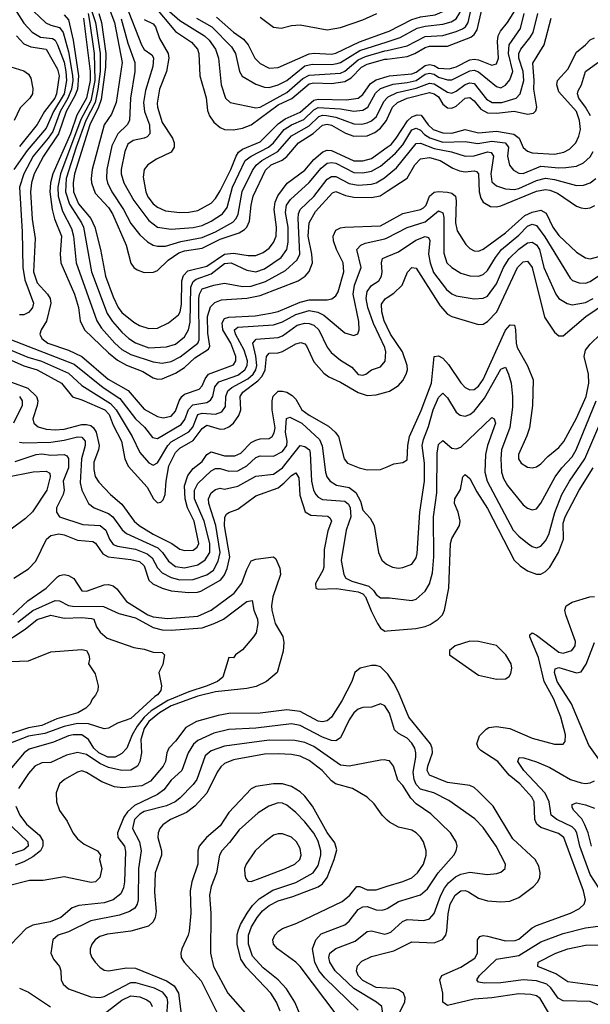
# Model space of a CAD drawing. Header units: inches. Extents: x 990535 to 1117859, y 769386 to 892122.
# Tile 605 of 656: x 1098351 to 1100911, y 803480 to 807903. Entities that reach past the tile are written whole.
import ezdxf

# ---------------------------------------------------------------- set-up
doc = ezdxf.new("R2010")
doc.units = ezdxf.units.IN
doc.header["$MEASUREMENT"] = 0
doc.layers.add('B0890', color=7, linetype='Continuous')
doc.layers.add('B1800', color=7, linetype='Continuous')

msp = doc.modelspace()

# ---------------------------------------------------------------- linework, layer by layer
at = {"layer": 'B0890', "color": 5}
for points, elevation in [([(1098630, 808076.3), (1098690.4, 807890), (1098711.6, 807750), (1098711.6, 807670), (1098702.3, 807590), (1098689.2, 807530.8), (1098648.3, 807450), (1098604.2, 807330), (1098560.2, 807190), (1098556.1, 807130), (1098574.2, 807074.2), (1098628.9, 806990), (1098637.4, 806970), (1098673.4, 806770), (1098743.6, 806583.6), (1098766.9, 806546.9), (1098810, 806498.6), (1098840.6, 806470), (1098870, 806451.3), (1098930, 806429.4), (1099010, 806432.7), (1099050, 806445.3), (1099090, 806477.8), (1099108.7, 806510), (1099115.8, 806544.2), (1099118.9, 806701.1), (1099130, 806726.8), (1099143.1, 806736.9), (1099210, 806761.1), (1099270, 806807.7), (1099300.2, 806810), (1099370, 806777.4), (1099410, 806770.4), (1099450, 806784.1), (1099524.9, 806835.1), (1099549.9, 806870), (1099556.1, 806903.9), (1099555.8, 806970), (1099543.9, 807036.1), (1099548.1, 807070), (1099565.5, 807094.5), (1099650, 807170.8), (1099704.2, 807235.8), (1099730, 807258.3), (1099750, 807261.8), (1099770, 807257.4), (1099850, 807216.5), (1099890, 807215.1), (1099930, 807222.2), (1099970, 807245.2), (1100000, 807270.8)], 3060), ([(1098310, 807980.5), (1098370, 807887.3), (1098407, 807847), (1098444.7, 807824.7), (1098497.8, 807817.8), (1098510.6, 807810.6), (1098521, 807790), (1098550, 807711.1), (1098558.6, 807670), (1098561.6, 807630), (1098550.2, 807570), (1098502.8, 807490), (1098470, 807414.8), (1098384.7, 807315.3), (1098324.9, 807230)], 2940), ([(1098385.6, 807965.6), (1098467.8, 807887.8), (1098490, 807877.5), (1098530, 807867.8), (1098545.6, 807845.6), (1098570, 807758.7), (1098587.6, 807652.4), (1098589.4, 807630), (1098583.7, 807590), (1098567.1, 807550), (1098532.8, 807490), (1098499.4, 807400.6), (1098479.2, 807370), (1098411.6, 807290), (1098368.8, 807210), (1098350.6, 807150), (1098362, 806950), (1098364.6, 806790), (1098374.6, 806734.6), (1098412.2, 806630), (1098408.6, 806610), (1098401, 806599), (1098390, 806587.3), (1098370, 806577.2), (1098350, 806577.1)], 2960), ([(1098827.1, 807970), (1098897.4, 807790), (1098910, 807768.7), (1098944.4, 807744.4), (1098951.7, 807731.7), (1098948.4, 807691.6), (1098915.5, 807584.5), (1098906.6, 807530), (1098911, 807490), (1098932.7, 807430), (1098934.6, 807390), (1098923.2, 807376.8), (1098910, 807370.4), (1098859.8, 807360.2), (1098836.2, 807343.8), (1098822.1, 807310), (1098806, 807230), (1098806.3, 807210), (1098818.9, 807170), (1098863, 807090), (1098930, 806999.9), (1098970, 806970.4), (1099030, 806961.7), (1099130, 806969.5), (1099170, 806978.5), (1099210, 806997.2), (1099260.6, 807030), (1099281.4, 807058.6), (1099306, 807150), (1099362.6, 807270), (1099390, 807289.8), (1099467.1, 807330), (1099489.1, 807350), (1099538.2, 807410), (1099570, 807429.8), (1099625.4, 807454.6), (1099670, 807497.9), (1099690, 807508.8), (1099790, 807502.4), (1099850, 807492), (1099890, 807496.3), (1099912.9, 807510), (1099947.3, 807572.7), (1099970, 807593.6), (1100000, 807603.8)], 3160), ([(1098950.4, 807970), (1099050, 807849.4), (1099122.1, 807802.1), (1099149.2, 807770), (1099154.7, 807750), (1099159.4, 807650), (1099188, 807552), (1099194.3, 807494.3), (1099202.5, 807470), (1099222.6, 807442.6), (1099250, 807417.8), (1099270, 807409.5), (1099310, 807407.8), (1099350, 807414.8), (1099390, 807430.9), (1099510, 807520.7), (1099572.1, 807547.9), (1099650, 807614.7), (1099670, 807619.2), (1099750, 807616.6), (1099810, 807624.9), (1099838.8, 807641.2), (1099884.9, 807690), (1099910, 807702.5), (1099990, 807724.6), (1100000, 807725.8)], 3220), ([(1098989, 807970), (1099070, 807898.2), (1099179.6, 807830), (1099200.4, 807810), (1099229.7, 807770), (1099243.1, 807730), (1099255.5, 807610), (1099274.3, 807550), (1099294.8, 807530), (1099410, 807506.4), (1099430, 807510.1), (1099550, 807575.7), (1099621.9, 807638.1), (1099650, 807653.1), (1099790, 807662.8), (1099810, 807671.3), (1099870, 807722.3), (1099903, 807737), (1099990, 807762.7), (1100000, 807764.9)], 3240), ([(1098550, 807924.6), (1098570, 807901.6), (1098591.1, 807811.1), (1098615.3, 807650), (1098609.9, 807590.1), (1098599, 807561), (1098559.4, 807490), (1098525.8, 807390), (1098457.6, 807290), (1098416.6, 807210), (1098404.2, 807170), (1098398.9, 807130), (1098406.5, 807006.5), (1098420.6, 806919.4), (1098412.8, 806770), (1098430, 806720.1), (1098476.2, 806670), (1098487.8, 806650), (1098491.1, 806630), (1098471.2, 806548.7), (1098446.8, 806510), (1098441.5, 806490), (1098450.1, 806470), (1098477.3, 806450), (1098570, 806417.7), (1098630.5, 806390), (1098748, 806288), (1098837, 806237), (1098910, 806152.8), (1098970, 806119.9), (1098994.4, 806114.4), (1099030, 806121.7), (1099050, 806143.7), (1099066.4, 806190), (1099078.5, 806210), (1099090, 806220.1), (1099156.5, 806243.5), (1099170, 806257.6), (1099183.4, 806290), (1099198.5, 806310), (1099310, 806352.2), (1099320.7, 806370), (1099321.4, 806390), (1099298.6, 806450), (1099262.1, 806510), (1099259, 806541), (1099270, 806560.7), (1099290, 806567), (1099407.2, 806572.8), (1099475.8, 806584.2), (1099510, 806592.3), (1099610, 806633.7), (1099650, 806644.8), (1099730, 806643.7), (1099751.2, 806648.8), (1099770, 806662.7), (1099779.6, 806680.4), (1099805, 806770), (1099801.8, 806810), (1099771.8, 806870), (1099758.5, 806910), (1099757.6, 806930), (1099770, 806957.1), (1099790, 806967.4), (1099810, 806970.1), (1099970, 806977.3), (1100000, 806993.7)], 2980), ([(1098657.7, 807930), (1098664.5, 807895.5), (1098685.4, 807750), (1098688.1, 807630), (1098670, 807538.5), (1098625.4, 807454.6), (1098534.3, 807210), (1098521.7, 807150), (1098524.1, 807110), (1098542.8, 807042.8), (1098584.1, 806964.1), (1098591.8, 806930), (1098603.8, 806810), (1098696.5, 806550), (1098717.3, 806517.3), (1098777.4, 806450), (1098810, 806421.7), (1098850, 806398.5), (1098950, 806365.1), (1098990, 806360.4), (1099030, 806368), (1099071.1, 806388.9), (1099149.9, 806450), (1099155.7, 806464.3), (1099155, 806650), (1099157.4, 806670), (1099170, 806693.8), (1099222, 806710), (1099270, 806718.6), (1099350, 806703.6), (1099390, 806706), (1099453.2, 806726.8), (1099543.3, 806776.7), (1099595.9, 806824.1), (1099607.5, 806850), (1099600.4, 807010), (1099602.1, 807030), (1099610, 807049.4), (1099670, 807108.9), (1099730, 807185.9), (1099750, 807198.4), (1099770, 807197.7), (1099830, 807167.2), (1099870, 807159.9), (1099930, 807164), (1099950, 807169.8), (1099987.8, 807192.2), (1100000, 807202.5)], 3040), ([(1098705.9, 807930), (1098718.1, 807890), (1098737.6, 807750), (1098736.7, 807690), (1098716, 807544), (1098704.3, 807510), (1098665.3, 807430), (1098596.3, 807210), (1098590.4, 807170), (1098593.1, 807130), (1098615, 807075), (1098670.8, 807010), (1098688.8, 806970), (1098713.7, 806870), (1098735.4, 806750), (1098770, 806657.5), (1098793.5, 806610), (1098810, 806587.2), (1098863.6, 806543.6), (1098888.7, 806528.7), (1098930, 806515.5), (1098970, 806517.7), (1099018.4, 806541.6), (1099063.3, 806576.7), (1099070.9, 806590), (1099077.4, 806622.6), (1099077.9, 806730), (1099086, 806754), (1099106.1, 806773.9), (1099190, 806796), (1099270, 806848.7), (1099310, 806853.2), (1099376.5, 806843.5), (1099410, 806843.8), (1099443.4, 806856.6), (1099470, 806876.1), (1099490, 806902.1), (1099501, 806930), (1099503.8, 806970), (1099492.5, 807050), (1099497.4, 807082.6), (1099509, 807111), (1099551.3, 807168.7), (1099630, 807226.5), (1099670, 807274), (1099710.9, 807309.1), (1099730, 807316.2), (1099750, 807315.2), (1099850, 807268.5), (1099890, 807269), (1099930, 807279.8), (1100000, 807329.6)], 3080), ([(1098752.7, 807952.7), (1098776.4, 807890), (1098810.3, 807710), (1098784.5, 807530), (1098762.4, 807477.6), (1098729.7, 807429.7), (1098675.6, 807230), (1098671, 807190), (1098673.3, 807170), (1098690, 807123.9), (1098750, 807059.1), (1098767.6, 807030), (1098828.7, 806890), (1098849.4, 806809.4), (1098863.8, 806790), (1098878.7, 806778.7), (1098910, 806766.9), (1098951.7, 806768.3), (1098970, 806775.6), (1099016.9, 806823.1), (1099065, 806855), (1099090, 806864.2), (1099170, 806875.7), (1099250, 806917.1), (1099335.2, 806944.8), (1099360, 806960), (1099370.3, 806970), (1099382.4, 806997.6), (1099389.2, 807070), (1099398.9, 807110), (1099453.5, 807226.5), (1099479.9, 807250), (1099528.1, 807271.9), (1099550, 807287.7), (1099602.2, 807350), (1099668, 807392), (1099710, 807429), (1099730, 807432.8), (1099750, 807428.1), (1099813.3, 807393.3), (1099850, 807379.8), (1099910, 807380.9), (1099944.2, 807395.8), (1099970, 807415.9), (1099996.6, 807450), (1100000, 807457.4)], 3120), ([(1099430, 807914.1), (1099490, 807869.1), (1099524.7, 807864.7), (1099570, 807876.8), (1099610, 807879.7), (1099730, 807856.3), (1099790, 807867.5), (1099890, 807902), (1099953, 807930)], 3320), ([(1098637.6, 807910), (1098666.8, 807670), (1098667.9, 807630), (1098650.4, 807549.6), (1098606.9, 807473.1), (1098578.6, 807390), (1098499.9, 807210), (1098488.5, 807170), (1098485.6, 807130), (1098496, 807050), (1098507.5, 807007.5), (1098537.9, 806930), (1098532.1, 806850), (1098535.4, 806810), (1098597.6, 806670), (1098614.6, 806610), (1098622.3, 806550), (1098641, 806510), (1098750, 806405.9), (1098790, 806373.6), (1098830, 806350.6), (1098902.8, 806322.8), (1098950, 806294.7), (1098970, 806288.4), (1098990, 806288.8), (1099050, 806314.6), (1099090, 806340.6), (1099136.7, 806383.3), (1099198, 806422), (1099204.2, 806435.8), (1099194.7, 806494.7), (1099194.1, 806570), (1099207.5, 806612.5), (1099227.1, 806632.9), (1099255.8, 806644.2), (1099370, 806651.3), (1099430, 806664.2), (1099599.9, 806730), (1099631.4, 806750), (1099650, 806771.5), (1099664.8, 806810), (1099661.6, 806850), (1099645, 806930), (1099649.4, 806990.6), (1099678.3, 807041.7), (1099755.1, 807124.9), (1099770, 807130.5), (1099813.1, 807113.1), (1099850, 807104.7), (1099930, 807103.4), (1099967.9, 807112.1), (1100000, 807133)], 3020), ([(1098805.7, 807905.7), (1098836.5, 807796.5), (1098867.4, 807710), (1098866.9, 807670), (1098848.8, 807550), (1098844.2, 807450), (1098833.5, 807430), (1098790.6, 807389.4), (1098764.5, 807335.5), (1098741.8, 807230), (1098741, 807190), (1098745.5, 807170), (1098763.8, 807130), (1098816.7, 807050), (1098850, 806986.4), (1098890, 806935.8), (1098924.2, 806904.2), (1098950, 806890.1), (1098970, 806884.6), (1099005.9, 806885.9), (1099073.6, 806906.4), (1099170, 806924.2), (1099229.4, 806950), (1099307, 806993), (1099322, 807010), (1099330.8, 807029.2), (1099349.8, 807130.2), (1099394.9, 807225.1), (1099411.4, 807248.6), (1099437.2, 807270), (1099509.2, 807310.8), (1099570, 807381.2), (1099650, 807426.5), (1099692.6, 807467.4), (1099710, 807473.2), (1099727.1, 807472.9), (1099770, 807464.8), (1099850, 807435.1), (1099886.3, 807433.7), (1099910, 807438.8), (1099930, 807448.8), (1099951.7, 807468.3), (1099984.2, 807535.8), (1100000, 807552.3)], 3140), ([(1098910, 807903.3), (1098950, 807884.6), (1098960.9, 807870), (1098978.2, 807818.2), (1099016.6, 807750), (1099019.6, 807730), (1099009.3, 807670), (1098979, 807590), (1098967.7, 807527.7), (1098969.2, 807509.2), (1098990, 807441.2), (1099036.8, 807370), (1099044.4, 807350), (1099044.5, 807330), (1099030, 807308.1), (1098964.3, 807275.7), (1098925.8, 807250), (1098909.4, 807230), (1098904.6, 807195.4), (1098916.4, 807130), (1098926.4, 807106.4), (1098950, 807076.1), (1098970, 807060.1), (1099004.7, 807044.7), (1099070, 807036.8), (1099110, 807037.5), (1099150, 807045), (1099210, 807079.1), (1099230, 807100.1), (1099250, 807134.4), (1099298.1, 807230), (1099321.7, 807290), (1099333.2, 807306.8), (1099350, 807320.3), (1099430, 807353.5), (1099510, 807435.4), (1099542.2, 807457.8), (1099610, 807487.7), (1099670, 807541.2), (1099690, 807545.1), (1099817.8, 807542.2), (1099869.3, 807550.7), (1099890, 807566), (1099924.5, 807615.5), (1099950, 807632.8), (1100000, 807647)], 3180), ([(1099143.7, 807910), (1099213.8, 807870), (1099300.7, 807780.7), (1099319.5, 807750), (1099337.1, 807670), (1099348.5, 807648.5), (1099410, 807612.9), (1099450, 807599.1), (1099470, 807598.7), (1099510, 807609.7), (1099550, 807629.7), (1099630, 807695.3), (1099663.2, 807703.2), (1099750, 807701.3), (1099774.7, 807705.3), (1099790, 807710), (1099876.4, 807763.6), (1100000, 807803.4)], 3260), ([(1099233.5, 807913.5), (1099310, 807845.9), (1099355.7, 807815.7), (1099376.6, 807790), (1099406.7, 807730), (1099430, 807705.6), (1099470, 807685.2), (1099510, 807687.2), (1099650, 807748.5), (1099672.2, 807752.2), (1099750, 807748.4), (1099770, 807752.1), (1099876.3, 807803.7), (1100000, 807848.3)], 3280), ([(1098337.3, 807830), (1098370, 807794.2), (1098400.5, 807780.5), (1098470, 807769.7), (1098520.8, 807680.8), (1098527.5, 807650), (1098516.7, 807570), (1098509.2, 807550), (1098462.9, 807490), (1098430, 807431.9), (1098350, 807333.5)], 2920), ([(1098310.7, 807690.7), (1098370, 807672.3), (1098390, 807658.1), (1098400.5, 807640.5), (1098410, 807593.4), (1098409.1, 807570), (1098397, 807550), (1098352.9, 807507.1), (1098326.2, 807450)], 2880), ([(1098307, 806467), (1098595.6, 806355.6), (1098725.4, 806250), (1098801, 806201), (1098870, 806110), (1098911.7, 806071.7), (1098946.4, 806026.4), (1098970, 806022.1), (1099075.7, 806084.3), (1099092.6, 806107.4), (1099108.5, 806151.5), (1099127.5, 806172.5), (1099190, 806183.7), (1099207, 806193), (1099217.4, 806210), (1099227, 806253), (1099244.2, 806275.8), (1099330, 806306.3), (1099361.3, 806330), (1099371.5, 806350), (1099372.6, 806370), (1099357.6, 806417.6), (1099318.7, 806490), (1099314.7, 806510), (1099330, 806522.1), (1099490, 806531.5), (1099530, 806545.4), (1099590, 806578.3), (1099650, 806595.7), (1099688.9, 806588.9), (1099715.9, 806575.9), (1099810, 806496.8), (1099850, 806483.5), (1099868.1, 806491.9), (1099874.1, 806510), (1099872.8, 806547.2), (1099847.7, 806670), (1099853.7, 806710), (1099882.7, 806790), (1099864.1, 806870), (1099881.8, 806890), (1099900.9, 806899.1), (1099990, 806918.5), (1100000, 806923.5)], 2960), ([(1098316.3, 806416.3), (1098387.2, 806387.2), (1098448.3, 806368.3), (1098570, 806314.8), (1098630, 806259.4), (1098758.3, 806178.3), (1098783.7, 806150), (1098855.3, 806030), (1098890, 805958), (1098930, 805911.9), (1098950, 805901), (1098970, 805911.9), (1099015.5, 805990), (1099030, 806007.2), (1099110, 806051.7), (1099127.1, 806072.9), (1099150.2, 806129.8), (1099170, 806135.2), (1099229.7, 806130.3), (1099258.1, 806141.9), (1099274.5, 806165.5), (1099276.5, 806210), (1099284.7, 806235.3), (1099302.1, 806250), (1099374.1, 806290), (1099398.8, 806310), (1099410.6, 806330), (1099414.6, 806350), (1099410.8, 806390.8), (1099397.3, 806450), (1099412.1, 806467.9), (1099510, 806474.7), (1099530, 806482.4), (1099595.9, 806530), (1099630, 806539.3), (1099650, 806537.8), (1099670.3, 806530.3), (1099692.6, 806510), (1099730, 806431.2), (1099747.8, 806407.8), (1099790, 806372.6), (1099841.3, 806341.3), (1099870, 806309.2), (1099890, 806306), (1099904, 806310), (1099929.6, 806330.4), (1099970, 806342.8), (1099991.2, 806368.8), (1099993.8, 806410), (1099989, 806430), (1099938.4, 806538.4), (1099913, 806610), (1099905.5, 806650), (1099910, 806681.2), (1099930, 806708.1), (1099962.2, 806730), (1099974.7, 806750), (1099978, 806770), (1099974.3, 806810), (1099978.5, 806830), (1100000, 806838.8)], 2940), ([(1100000, 806521.1), (1099985.9, 806550), (1099976.2, 806590), (1099975, 806625), (1099990.6, 806649.4), (1100000, 806655.2)], 2920), ([(1098299.2, 806379.2), (1098370, 806347.5), (1098430, 806329.8), (1098538.3, 806270), (1098588, 806208), (1098630, 806194.9), (1098733.7, 806150), (1098752.7, 806130), (1098770, 806080.9), (1098807.4, 806010), (1098822.2, 805930), (1098837.6, 805897.6), (1098922.7, 805802.7), (1098951.6, 805750), (1098970, 805732.3), (1098984.2, 805735.8), (1098994.5, 805745.5), (1099003, 805770), (1099007.8, 805830), (1099020.8, 805899.2), (1099050, 805959.1), (1099070, 805978.1), (1099130, 806013.2), (1099170, 806066.9), (1099190, 806081.9), (1099250, 806064), (1099270, 806064.5), (1099290, 806073.7), (1099310, 806090.5), (1099334.8, 806125.2), (1099343.5, 806150), (1099340.4, 806210), (1099351.9, 806230), (1099419.9, 806280.1), (1099439.1, 806300.9), (1099453, 806330), (1099457.9, 806390), (1099470, 806404.7), (1099510, 806406.3), (1099530, 806411.9), (1099590, 806446), (1099612.2, 806452.2), (1099630, 806446.5), (1099637.2, 806437.2), (1099670, 806365.8), (1099715.2, 806315.2), (1099738, 806298), (1099790, 806274.9), (1099870, 806227.5), (1099910, 806215.3), (1099950, 806217.7), (1100000, 806231.3)], 2920), ([(1098314.3, 806274.3), (1098386.9, 806246.9), (1098426.7, 806210), (1098432, 806190), (1098429.4, 806170), (1098409.2, 806109.2), (1098413.8, 806090), (1098433.8, 806073.8), (1098470, 806062.7), (1098510, 806060.1), (1098550, 806063.5), (1098630, 806083.9), (1098650, 806084), (1098670, 806079.5), (1098682.5, 806070), (1098693.6, 806050), (1098707.2, 805990), (1098704.8, 805970), (1098684.2, 805915.8), (1098682.9, 805882.9), (1098690.1, 805850.1), (1098705.9, 805825.9), (1098758.6, 805770), (1098810, 805726.4), (1098864.7, 805650), (1098886.6, 805630), (1098950, 805591.4), (1099033.5, 805550), (1099070, 805524.6), (1099090, 805518.6), (1099130, 805520.6), (1099146.9, 805533.1), (1099154, 805550), (1099134.5, 805650), (1099103.9, 805710), (1099093.4, 805750), (1099090.6, 805809.4), (1099105.4, 805854.6), (1099130, 805887.2), (1099170, 805918.7), (1099190.2, 805949.8), (1099210, 805961.9), (1099270, 805943.7), (1099316.3, 805943.7), (1099343.7, 805956.3), (1099390, 806003), (1099410, 806014.7), (1099430, 806019.9), (1099470, 806021.2), (1099483.2, 806030), (1099493, 806047), (1099496.6, 806070), (1099484, 806150), (1099483.7, 806190), (1099488.9, 806211.1), (1099510, 806233.9), (1099530, 806234.8), (1099550, 806229.6), (1099574.1, 806214.1), (1099590, 806198.8), (1099617.5, 806150), (1099650, 806126.2), (1099736.6, 806076.6), (1099767.2, 806050), (1099780.8, 806030), (1099807.3, 805930), (1099821.7, 805910), (1099873.4, 805890), (1099910, 805881.3), (1099970, 805881.6), (1100000, 805894.8)], 2880), ([(1098349.5, 806210), (1098361.9, 806190), (1098361.4, 806170), (1098322.6, 806090)], 2860), ([(1098350, 806005.2), (1098370, 806002.2), (1098490, 806005.3), (1098550, 806013.5), (1098610, 806028.8), (1098630, 806028), (1098644, 806010), (1098644.5, 805990), (1098628.4, 805930), (1098622.9, 805822.9), (1098629.3, 805789.3), (1098659.1, 805730), (1098685.4, 805710), (1098750, 805684.2), (1098769.6, 805670), (1098811.1, 805611.1), (1098830, 805595.4), (1098971.3, 805530), (1098991.8, 805510), (1099018.8, 805470), (1099050, 805447.2), (1099090, 805440.4), (1099150, 805453.7), (1099183, 805477), (1099203.7, 805510), (1099203.7, 805550), (1099178.2, 805650), (1099135, 805750), (1099135, 805790), (1099150, 805818.9), (1099210, 805876.9), (1099230, 805887.1), (1099250, 805887), (1099290, 805875.5), (1099330, 805876.8), (1099370, 805898.5), (1099410, 805935.4), (1099430, 805943.7), (1099490, 805942.7), (1099530, 805963.4), (1099549.7, 805990.3), (1099550.8, 806010), (1099543.6, 806050), (1099548.2, 806111.8), (1099563.1, 806116.9), (1099616.4, 806090), (1099696.4, 806016.4), (1099708.2, 805988.2), (1099723.7, 805870), (1099729.8, 805849.8), (1099743.3, 805830), (1099772.6, 805812.6), (1099830, 805801.8), (1099859.5, 805779.5), (1099879.4, 805739.4), (1099890, 805699.5), (1099923.4, 805663.4), (1099941.7, 805630), (1099960.3, 805510), (1099975.6, 805475.6), (1099997.1, 805457.1), (1100000, 805455.6)], 2860), ([(1098330, 805918.1), (1098425.6, 805950), (1098450, 805952.2), (1098490, 805946.1), (1098550, 805949.7), (1098562.9, 805942.9), (1098570, 805931.3), (1098569.8, 805890), (1098546.4, 805830), (1098550, 805789.7), (1098545.3, 805770), (1098516.8, 805710), (1098516.6, 805690), (1098529.2, 805670), (1098635, 805635), (1098711.6, 805630), (1098737.6, 805610), (1098753.4, 805570), (1098770, 805546), (1098790, 805538.1), (1098870, 805524.1), (1098923.3, 805503.3), (1098945.9, 805485.9), (1098970, 805439.9), (1098990, 805418.8), (1099030, 805396.5), (1099070, 805386.5), (1099130, 805387.8), (1099190, 805408.6), (1099219.9, 805430), (1099241.9, 805470), (1099250, 805510), (1099231.1, 805630), (1099198.9, 805730), (1099198.5, 805750), (1099210, 805777.4), (1099230, 805792.5), (1099250, 805798.1), (1099270, 805794.1), (1099330, 805806.9), (1099410, 805852.5), (1099490, 805861.1), (1099530, 805890.1), (1099609.3, 805990.7), (1099630, 805986), (1099650.7, 805970.7), (1099655, 805955), (1099660.8, 805830), (1099669.3, 805790), (1099679.8, 805770), (1099690, 805758.7), (1099710, 805747.7), (1099810, 805740.1), (1099825.9, 805725.9), (1099833.5, 805710), (1099836.2, 805670), (1099815.1, 805610), (1099792.9, 805472.9), (1099804.6, 805410), (1099814.8, 805394.8), (1099841.2, 805381.2), (1099917.5, 805357.5), (1099938.6, 805338.6), (1099950, 805321), (1099970, 805305.7), (1100000, 805305.4)], 2840), ([(1098290, 805848.5), (1098411.2, 805871.2), (1098470, 805874.2), (1098486.3, 805866.3), (1098487.5, 805850), (1098472.1, 805790), (1098408.3, 805691.7), (1098377.7, 805662.3), (1098306.2, 805610)], 2820), ([(1098325.3, 805394.7), (1098390, 805436.5), (1098423.9, 805470), (1098471.4, 805568.6), (1098490, 805585.5), (1098526.9, 805593.1), (1098550, 805589.2), (1098610, 805565), (1098678.7, 805558.7), (1098691, 805551), (1098723.3, 805503.3), (1098747.3, 805490), (1098850, 805478.6), (1098888.6, 805468.6), (1098910, 805450), (1098930, 805385.9), (1098948.8, 805368.8), (1098990, 805348.7), (1099030, 805336.6), (1099110.3, 805329.7), (1099149.4, 805330.6), (1099164, 805336), (1099253, 805387), (1099270.3, 805409.7), (1099281.7, 805438.3), (1099293.6, 805490), (1099270.2, 805629.8), (1099272, 805668), (1099278.9, 805681.1), (1099290, 805689.5), (1099330, 805704.1), (1099410, 805764.6), (1099510, 805800.6), (1099538.2, 805821.8), (1099570, 805855.7), (1099590, 805866.6), (1099604.1, 805844.1), (1099607.4, 805767.4), (1099632.5, 805692.5), (1099657.6, 805677.6), (1099733, 805673), (1099744.4, 805664.4), (1099750.1, 805650.1), (1099733.7, 805606.3), (1099717.4, 805522.6), (1099716.2, 805443.8), (1099711.8, 805428.2), (1099678.3, 805370), (1099679.7, 805350), (1099690, 805344.5), (1099772.4, 805347.6), (1099870, 805332.2), (1099890, 805324.4), (1099902.7, 805310), (1099927.4, 805247.4), (1099956.5, 805190), (1099970, 805169), (1099990, 805156.3), (1100000, 805157.2)], 2820), ([(1098320.1, 805230), (1098388, 805292), (1098470, 805349.2), (1098520.5, 805399.5), (1098530, 805406.5), (1098550, 805410.9), (1098570, 805406.3), (1098593.3, 805393.3), (1098630, 805337.8), (1098650, 805336.1), (1098730, 805364), (1098750, 805366.1), (1098770, 805359.6), (1098786.1, 805346.1), (1098830, 805289.2), (1098925.4, 805230), (1098950, 805220.6), (1099013.5, 805213.5), (1099150, 805223.2), (1099210.1, 805249.9), (1099313.7, 805326.3), (1099348.1, 805371.9), (1099370, 805433.5), (1099390, 805471.6), (1099410, 805479.2), (1099490, 805490.3), (1099500.9, 805480.9), (1099518.5, 805438.5), (1099521, 805410), (1099486.8, 805310), (1099480.7, 805270), (1099482.3, 805250), (1099497.5, 805190), (1099531.7, 805131.7), (1099535.4, 805104.6), (1099533.6, 805066.4), (1099505.5, 804970), (1099458, 804930), (1099412.7, 804907.3), (1099370, 804898.4), (1099230, 804883.4), (1099150, 804864.8), (1099030, 804821.4), (1098978.3, 804790), (1098931, 804750), (1098910, 804719.5), (1098895.2, 804670), (1098897.6, 804610), (1098890.4, 804570), (1098878.9, 804550), (1098850, 804532), (1098809.3, 804530.7), (1098750, 804543.1), (1098710, 804561.5), (1098650, 804602.9), (1098610, 804611.2), (1098560.7, 804599.3), (1098490, 804566.7), (1098450, 804565.4), (1098418.6, 804550), (1098390, 804517.1), (1098345.1, 804450)], 2780), ([(1098343.3, 805196.7), (1098410, 805249.6), (1098510, 805293.5), (1098530, 805292.4), (1098570, 805270.8), (1098587.8, 805267.8), (1098727.1, 805267.1), (1098796.1, 805236.1), (1098870, 805215.3), (1098950, 805172.6), (1098990, 805162.7), (1099030, 805160.6), (1099169, 805171), (1099224.2, 805190), (1099265, 805210), (1099370, 805290.1), (1099393.5, 805293.5), (1099401.5, 805250), (1099417.4, 805210), (1099419.2, 805190), (1099411.4, 805148.6), (1099400.7, 805130), (1099350, 805072.9), (1099319.3, 805050), (1099310, 805036), (1099290, 805038), (1099262.8, 804950), (1099238.5, 804930), (1099192.7, 804910), (1099110, 804883.5), (1099015.4, 804844.6), (1098941.1, 804798.9), (1098910, 804770), (1098877.8, 804730), (1098855.3, 804690), (1098832.1, 804630), (1098810, 804607), (1098779.3, 804590), (1098746.3, 804590), (1098705.6, 804610), (1098683.2, 804630), (1098659.3, 804670), (1098630, 804689.8), (1098590.6, 804690.6), (1098570, 804686.4), (1098502.5, 804657.5), (1098394.1, 804625.9), (1098370.5, 804609.5), (1098306.5, 804533.5)], 2760), ([(1098266.3, 805093.7), (1098375.2, 805164.8), (1098430, 805208.5), (1098490, 805227.6), (1098550, 805214.5), (1098630, 805217), (1098673.7, 805213.7), (1098683.6, 805210), (1098696.2, 805176.2), (1098711.6, 805151.6), (1098744.1, 805124.1), (1098862.8, 805082.8), (1098910, 805075.4), (1098950, 805062), (1098990, 805059.8), (1099001, 805050), (1098993.5, 805006.5), (1098974.9, 804970), (1098987, 804910), (1098984.2, 804890), (1098969.1, 804870), (1098956.7, 804863.3), (1098850, 804763.4), (1098790, 804742.8), (1098750, 804720.9), (1098730, 804716.9), (1098660.4, 804740.4), (1098610, 804741.8), (1098550, 804728.4), (1098463.4, 804696.6), (1098390, 804684.7), (1098310, 804653.4)], 2740), ([(1098310, 805019.5), (1098390, 805023.5), (1098490, 805063), (1098630, 805073.5), (1098650.9, 805070), (1098661.8, 805050), (1098664, 805030), (1098659.1, 805010), (1098690, 804964.2), (1098703.7, 804910), (1098701, 804890), (1098691.5, 804868.5), (1098676, 804850), (1098667, 804830), (1098647.8, 804810), (1098612.4, 804790), (1098518.1, 804761.9), (1098450, 804732.4), (1098390, 804721.6), (1098290.5, 804689.5)], 2720), ([(1100000, 804965.7), (1099970, 804995.2), (1099950, 805001.8), (1099930, 805001.8), (1099878.6, 804990), (1099854, 804970), (1099840.8, 804930), (1099796.6, 804843.4), (1099750.3, 804769.7), (1099730, 804752.9), (1099710, 804749.2), (1099690, 804752.3), (1099610, 804794.6), (1099550, 804802.5), (1099430, 804787.7), (1099290, 804786.1), (1099241.9, 804778.1), (1099143.9, 804750), (1099096.2, 804723.8), (1099050, 804661.7), (1099019.8, 804630), (1099010.6, 804610), (1099005.5, 804570), (1098994.7, 804550), (1098937.5, 804482.5), (1098899, 804461), (1098813.2, 804453.2), (1098776.5, 804456.5), (1098719.4, 804479.4), (1098650, 804521.3), (1098630, 804528.3), (1098610, 804522.5), (1098551.4, 804490), (1098529.3, 804470), (1098514.8, 804430), (1098516.6, 804390), (1098529.5, 804350), (1098563.3, 804303.3), (1098590, 804250.1), (1098610, 804223.7), (1098639.8, 804199.8), (1098699.5, 804170), (1098713.4, 804150), (1098708.4, 804130), (1098719.1, 804090), (1098710.3, 804049.7), (1098690.7, 804030), (1098672.2, 804027.8), (1098550, 804052.5), (1098456.4, 804036.4), (1098395.7, 804035.7), (1098288.1, 804010)], 2820), ([(1100000, 804804.5), (1099990, 804821), (1099970, 804829.7), (1099930, 804814.5), (1099890, 804813.7), (1099870, 804806), (1099850, 804788.6), (1099830, 804758), (1099790, 804676.8), (1099770, 804663.4), (1099750, 804665.1), (1099710, 804680.7), (1099610, 804732.9), (1099570, 804739.3), (1099410, 804720.7), (1099290, 804714.5), (1099221.6, 804698.4), (1099150, 804665.1), (1099131.4, 804648.6), (1099106.2, 804610), (1099078.2, 804530), (1099030, 804487.5), (1098997, 804443), (1098970, 804422.5), (1098866.7, 804373.3), (1098835.2, 804344.8), (1098818.8, 804321.2), (1098790.5, 804250), (1098791, 804230), (1098820.6, 804190), (1098826.2, 804166.2), (1098821.9, 804030), (1098817.3, 804002.7), (1098804.3, 803975.7), (1098770.1, 803949.9), (1098730, 803936.2), (1098616.7, 803923.3), (1098585.9, 803914.1), (1098536.3, 803870), (1098488.2, 803850), (1098410, 803835), (1098379.6, 803820.4), (1098311.5, 803748.5)], 2840), ([(1100000, 804575.5), (1099990, 804577.9), (1099970, 804576.3), (1099830, 804550.4), (1099790, 804553.9), (1099670, 804637.9), (1099630, 804656.5), (1099585.4, 804665.4), (1099470, 804666), (1099270, 804640.3), (1099210, 804618.3), (1099183.6, 804596.4), (1099145.5, 804490), (1099130, 804467.8), (1099070, 804406.7), (1099047.9, 804390), (1099010, 804372.3), (1098910, 804345.9), (1098890, 804334.9), (1098865.5, 804310), (1098857.3, 804270), (1098888.8, 804210), (1098896.3, 804170), (1098883.5, 804090), (1098882, 803950), (1098878.6, 803930), (1098867.7, 803912.3), (1098843.4, 803896.6), (1098799.2, 803880.8), (1098670, 803854.8), (1098570, 803805.7), (1098523.6, 803790), (1098499.7, 803770), (1098491, 803710), (1098502.7, 803682.7), (1098528.9, 803650), (1098534.9, 803630), (1098537.1, 803590), (1098545.7, 803570), (1098570.6, 803550), (1098670, 803513.2), (1098710, 803510.1), (1098730, 803515.3), (1098850, 803578.1), (1098870, 803577.7), (1098953.8, 803553.8), (1098990, 803536.9), (1099011.4, 803510), (1099014.2, 803490), (1099009.7, 803430)], 2860), ([(1100000, 804307.6), (1099976.6, 804330), (1099941.1, 804381.1), (1099910, 804409.9), (1099844, 804450), (1099768.3, 804470), (1099750, 804484), (1099708.3, 804530), (1099650, 804575.8), (1099610, 804594.5), (1099570, 804601.5), (1099510, 804605.9), (1099450, 804603.6), (1099310, 804578.5), (1099270, 804561.5), (1099253, 804547), (1099237, 804523), (1099191, 804429), (1099136.9, 804370), (1099098.7, 804341.3), (1099027.6, 804310), (1098993.1, 804286.9), (1098979.2, 804270), (1098971.7, 804250), (1098971.1, 804230), (1098986.5, 804170), (1098986.5, 804150), (1098958.2, 804070), (1098955.4, 803984.6), (1098962.8, 803897.2), (1098959, 803870), (1098950.1, 803850), (1098928.6, 803831.4), (1098850, 803808.5), (1098745.4, 803794.6), (1098710, 803784.3), (1098689.4, 803770), (1098674.3, 803750), (1098666.6, 803730), (1098666.7, 803710), (1098674.6, 803690), (1098690, 803669.3), (1098710, 803647.1), (1098730, 803633.8), (1098750.1, 803630.1), (1098830, 803644.5), (1098870, 803641.8), (1099010, 803586.3), (1099043.5, 803563.5), (1099064.1, 803530), (1099075.3, 803435.3)], 2880), ([(1099611, 803430), (1099585.6, 803490), (1099548.3, 803550), (1099511.2, 803590), (1099444.1, 803644.1), (1099396.1, 803696.1), (1099377.1, 803750), (1099377.5, 803790), (1099391.4, 803828.6), (1099415.9, 803870), (1099440.4, 803899.6), (1099470, 803924.3), (1099510, 803944.3), (1099576.3, 803963.7), (1099690, 804008.2), (1099710, 804021.2), (1099730.9, 804050), (1099762.5, 804130), (1099774.3, 804174.3), (1099765, 804205), (1099730, 804251.9), (1099664.8, 804370), (1099630, 804414.7), (1099610, 804434.6), (1099570, 804458.1), (1099529.9, 804469.9), (1099490.3, 804470.3), (1099410, 804457.9), (1099390, 804447.9), (1099290, 804341.4), (1099250, 804281.7), (1099189.5, 804230), (1099156.9, 804190), (1099151, 804170), (1099149.6, 804110), (1099122.9, 804030), (1099115.6, 803990), (1099118.2, 803890), (1099110.8, 803809.2), (1099106.8, 803790), (1099078.2, 803730), (1099073.3, 803710), (1099075.4, 803690), (1099088.9, 803670), (1099165.4, 803585.4), (1099238.9, 803438.9)], 2920), ([(1099519.9, 803450), (1099502.6, 803490), (1099477.4, 803530), (1099367.3, 803647.3), (1099343.5, 803683.5), (1099327.3, 803750), (1099326, 803790), (1099330.5, 803810), (1099341.6, 803838.4), (1099371.7, 803890), (1099395.9, 803924.1), (1099425.4, 803954.6), (1099486.6, 803993.4), (1099590, 804027.4), (1099667.1, 804070), (1099690, 804103.8), (1099701.5, 804150), (1099701.8, 804170), (1099690, 804212.4), (1099670, 804248.8), (1099630, 804299.9), (1099590, 804342), (1099550, 804374.4), (1099530, 804383), (1099510, 804384.4), (1099469.3, 804370.7), (1099420.5, 804339.5), (1099335.9, 804264.1), (1099292.8, 804207.2), (1099258.1, 804170), (1099246.9, 804150), (1099233.3, 804070), (1099210.1, 804010), (1099203.3, 803970), (1099208.6, 803890), (1099207.8, 803710), (1099220.4, 803650), (1099285.4, 803530), (1099362, 803442)], 2940), ([(1098333.9, 804370), (1098351.9, 804330), (1098381.5, 804290), (1098440.1, 804240.1), (1098454.4, 804214.4), (1098454.2, 804190), (1098444.5, 804170), (1098410, 804142.3), (1098370, 804120.1), (1098330, 804104.9)], 2780), ([(1098282.9, 804310), (1098386.9, 804210), (1098389.5, 804190), (1098370, 804173.4), (1098290, 804149.1)], 2760), ([(1099776.1, 803430), (1099609.6, 803649.6), (1099589.6, 803669.6), (1099507.3, 803730), (1099490.4, 803750), (1099487, 803770), (1099495.4, 803790), (1099511.5, 803808.5), (1099530, 803820.5), (1099594.7, 803845.3), (1099797.5, 803942.5), (1099831.9, 803970), (1099863.6, 804010), (1099877.1, 804010), (1099910, 803994.5), (1099950, 803994.5), (1100000, 804010.1)], 2880), ([(1099870, 803454), (1099719.4, 803599.4), (1099692.6, 803632.6), (1099674.6, 803670), (1099664.1, 803730), (1099679.9, 803770), (1099703.7, 803796.3), (1099810, 803837.1), (1099830, 803853.2), (1099870, 803906.4), (1099890, 803918.3), (1099910, 803919.6), (1099950, 803905.2), (1099977.3, 803902.7), (1099993, 803907), (1100000, 803911.2)], 2860), ([(1100000, 803259.7), (1099990, 803260.2), (1099970, 803268.7), (1099955.8, 803290), (1099949.9, 803310), (1099950.3, 803350), (1099958.3, 803390), (1099978.9, 803450), (1099975.5, 803470), (1099952.3, 803490), (1099850, 803550.9), (1099766.7, 803630), (1099742.9, 803670), (1099737.8, 803690), (1099742.2, 803710), (1099768.9, 803731.1), (1099856.4, 803763.6), (1099910, 803807.5), (1099930, 803810.8), (1099990, 803795.5), (1100000, 803798.8)], 2840), ([(1100000, 803553.1), (1099950, 803555.1), (1099890, 803587), (1099869, 803610), (1099862.9, 803630), (1099866.7, 803653.3), (1099886.5, 803673.5), (1099930, 803695), (1100000, 803712.4)], 2820), ([(1098350, 803552.4), (1098390, 803534.8), (1098489, 803469)], 2840), ([(1098710, 803422), (1098810, 803499.4), (1098850, 803518.8), (1098890, 803514.2), (1098921, 803501), (1098936.1, 803490), (1098945.4, 803470)], 2840)]:
    msp.add_lwpolyline(points, dxfattribs=dict(at, elevation=elevation))
at = {"layer": 'B0890', "color": 5, "elevation": 2960}
msp.add_lwpolyline([(1099530, 804246.3), (1099510, 804246), (1099490, 804239.4), (1099450.2, 804210), (1099407.3, 804170), (1099366.4, 804110), (1099359.7, 804090), (1099361.2, 804061.2), (1099365, 804045), (1099374, 804034), (1099390, 804031.8), (1099430, 804046.8), (1099543.5, 804090), (1099585.1, 804110), (1099607.3, 804130), (1099614.2, 804150), (1099610, 804180.5), (1099592.7, 804210), (1099570, 804231.2)], close=True, dxfattribs=at)
at = {"layer": 'B1800', "color": 5}
for points, elevation in [([(1100000, 807803.4), (1100058, 807822), (1100135.1, 807864.9), (1100170, 807873.8), (1100250, 807881.7), (1100286.6, 807893.4), (1100310, 807906.4), (1100326.2, 807933.8), (1100352.6, 808030), (1100368.4, 808051.6), (1100408.4, 808090), (1100447.1, 808150), (1100476.5, 808230), (1100475.8, 808250), (1100465, 808270), (1100441.8, 808290), (1100407, 808310), (1100310, 808351.1), (1100153.4, 808393.4), (1100035.8, 808395.8), (1100000, 808409.2)], 3260), ([(1100000, 807848.3), (1100008.6, 807851.4), (1100110, 807903.2), (1100150, 807915), (1100215.1, 807924.9), (1100270, 807948.7), (1100290, 807973.6), (1100311.8, 808048.2), (1100352.6, 808130), (1100357.6, 808150), (1100357.9, 808190), (1100344.7, 808230), (1100329.1, 808250), (1100301.8, 808270), (1100150, 808336.9), (1100110, 808345), (1100050, 808348.7), (1100000, 808363.7)], 3280), ([(1100000, 807764.9), (1100090, 807784.7), (1100170, 807827.5), (1100250, 807832), (1100310, 807848.8), (1100338.4, 807861.6), (1100350.6, 807870), (1100363.9, 807890), (1100385.4, 807990)], 3240), ([(1100000, 807647), (1100010, 807649.8), (1100110, 807659.5), (1100130, 807667), (1100170, 807696.9), (1100190, 807701), (1100210, 807697.4), (1100230, 807685.5), (1100277.5, 807682.5), (1100310, 807690.6), (1100370, 807722.2), (1100390, 807724.9), (1100410, 807721.7), (1100470, 807698.8), (1100490, 807703.7), (1100499.1, 807730), (1100495.4, 807804.6), (1100498.3, 807830), (1100508.6, 807851.4), (1100539.5, 807890), (1100602.8, 807990)], 3180), ([(1100000, 807725.8), (1100090, 807736.6), (1100123.4, 807750), (1100170, 807778.2), (1100190, 807783.3), (1100270, 807784.1), (1100375.7, 807824.3), (1100390, 807835.3), (1100403.5, 807856.5), (1100426, 807954)], 3220), ([(1100000, 807603.8), (1100027, 807613), (1100090, 807619.9), (1100130, 807629.5), (1100170, 807658.1), (1100190, 807662.6), (1100210, 807657.9), (1100230, 807644.8), (1100270, 807633.1), (1100290, 807632.5), (1100370, 807672.4), (1100390, 807675.3), (1100410, 807668.5), (1100490, 807601.9), (1100510, 807596), (1100530, 807608.9), (1100550, 807632.3), (1100563.8, 807670), (1100544, 807750), (1100546.5, 807790), (1100597.6, 807862.4), (1100615.1, 807930)], 3160), ([(1100000, 807552.3), (1100003.7, 807556.2), (1100044.3, 807575.7), (1100130, 807595.1), (1100190, 807617.1), (1100210, 807613.9), (1100270, 807576.6), (1100290, 807572.8), (1100310, 807581.5), (1100350, 807611.6), (1100370, 807618.8), (1100390, 807615.5), (1100445.9, 807545.9), (1100470.6, 807530.6), (1100513.7, 807530), (1100579.1, 807550), (1100597.1, 807570), (1100612.6, 807630), (1100609.6, 807670), (1100590.2, 807730), (1100590.3, 807750), (1100598.9, 807770), (1100639.6, 807820.4), (1100654.4, 807845.6), (1100675.7, 807930)], 3140), ([(1100000, 807457.4), (1100024.1, 807510), (1100046.3, 807530), (1100090, 807550), (1100190, 807574.9), (1100210, 807569.8), (1100230, 807555.5), (1100250, 807523.3), (1100270, 807507), (1100290, 807505), (1100310, 807513.5), (1100350, 807549.7), (1100370, 807552.9), (1100390, 807538.5), (1100420.3, 807500.3), (1100450, 807484.9), (1100490, 807482.1), (1100570, 807491.9), (1100630, 807478.6), (1100656.7, 807483.3), (1100667.4, 807492.6), (1100671.9, 807510), (1100657.5, 807590), (1100659.3, 807630), (1100653.1, 807706.9), (1100704, 807790), (1100735.4, 807910)], 3120), ([(1100000, 807329.6), (1100017.8, 807342.2), (1100040.8, 807370), (1100091, 807449), (1100110, 807466.9), (1100134.9, 807474.9), (1100153, 807473), (1100183.5, 807430), (1100206.4, 807410), (1100250, 807393.8), (1100290, 807392.5), (1100350, 807409.5), (1100410, 807394.9), (1100490, 807401.5), (1100568.7, 807388.7), (1100591.3, 807370), (1100610, 807327.8), (1100630, 807311.6), (1100650, 807303.9), (1100750, 807298.5), (1100791.9, 807308.1), (1100818.3, 807321.7), (1100845.7, 807350), (1100860.3, 807379.7), (1100866.8, 807410), (1100863.3, 807450), (1100850, 807490.8), (1100770, 807578.6), (1100760.5, 807610), (1100764.5, 807630), (1100810, 807680.2), (1100850, 807756.9), (1100890, 807789.3), (1100910, 807811.7), (1100930, 807820.6)], 3080), ([(1100911.5, 807470), (1100890, 807509.2), (1100859.6, 807550), (1100853.5, 807570), (1100856.5, 807583.5), (1100871.8, 807610), (1100889.9, 807670.1), (1100944.6, 807710)], 3060), ([(1100000, 807270.8), (1100037.3, 807302.7), (1100070, 807341.1), (1100110, 807407.2), (1100130, 807415), (1100150, 807406.2), (1100167.4, 807387.4), (1100191.5, 807371.5), (1100250, 807352.7), (1100350, 807355.1), (1100406.5, 807346.5), (1100470, 807356.5), (1100529.4, 807349.4), (1100544.2, 807330), (1100540.1, 807290), (1100548.6, 807248.6), (1100566, 807226), (1100590, 807212.9), (1100610, 807212.3), (1100690, 807244.1), (1100770, 807236.9), (1100801.7, 807238.3), (1100850, 807245.2), (1100880.2, 807259.8), (1100910, 807287.3), (1100923.9, 807310)], 3060), ([(1100000, 807202.5), (1100042.1, 807237.9), (1100130, 807346.9), (1100150, 807347.9), (1100210, 807324), (1100289.1, 807309.1), (1100350.1, 807290.1), (1100390, 807291.7), (1100450, 807309.4), (1100466, 807306), (1100477.6, 807290), (1100465, 807210), (1100470, 807174.7), (1100490, 807156.4), (1100530, 807143.3), (1100570, 807140.1), (1100590, 807144.2), (1100670, 807180.8), (1100710, 807191.1), (1100750, 807185), (1100850, 807158.2), (1100881.1, 807158.9), (1100910.6, 807169.4), (1100935.5, 807190)], 3040), ([(1100000, 807133), (1100088.8, 807191.2), (1100124.4, 807250), (1100150, 807277.2), (1100190, 807283.8), (1100237, 807270), (1100295, 807235), (1100323.6, 807223.6), (1100350, 807218.5), (1100390, 807224.2), (1100400, 807220), (1100410.3, 807210.3), (1100413.1, 807130), (1100420.2, 807100.2), (1100430, 807082.5), (1100464.1, 807064.1), (1100490, 807062), (1100510, 807067.1), (1100670, 807132.6), (1100710, 807139.8), (1100730, 807137.2), (1100763.9, 807123.9), (1100850, 807065.7), (1100870, 807057), (1100890, 807054), (1100910, 807057.7), (1100931.4, 807068.6)], 3020), ([(1100000, 806993.7), (1100070, 807031.9), (1100149.7, 807050.3), (1100162.1, 807057.9), (1100174.2, 807070), (1100190.2, 807109.8), (1100210, 807127.4), (1100230, 807130.8), (1100270, 807128.5), (1100290, 807123.6), (1100305.9, 807110), (1100309.2, 807089.2), (1100306.3, 806990), (1100313.6, 806953.6), (1100352.7, 806892.7), (1100370, 806874.8), (1100390, 806864.5), (1100410, 806862.7), (1100430, 806871.2), (1100530, 806945.7), (1100617.4, 807022.6), (1100650, 807038.2), (1100690, 807047.4), (1100713, 807033), (1100742.8, 806970), (1100770, 806933.8), (1100850, 806858.1), (1100890, 806832.3), (1100910, 806829.1), (1100950, 806838.5)], 2980), ([(1100000, 806923.5), (1100090, 806968.7), (1100170, 806994.5), (1100230, 807044.4), (1100250, 807035.6), (1100254.5, 807014.5), (1100254.4, 806854.4), (1100267.9, 806810), (1100289.4, 806790), (1100330, 806764.2), (1100370, 806752.7), (1100410, 806750.6), (1100430, 806757.5), (1100450, 806775.8), (1100485.3, 806834.7), (1100513.1, 806870), (1100590, 806934.8), (1100630, 806975.7), (1100650, 806984.3), (1100670, 806978.6), (1100707.3, 806927.3), (1100821.1, 806741.1), (1100831, 806731), (1100861, 806721), (1100890, 806719.8), (1100910, 806726.2), (1101090, 806847.9)], 2960), ([(1100000, 806838.8), (1100050, 806859.3), (1100128.1, 806911.9), (1100170, 806928.1), (1100184.7, 806924.7), (1100191.4, 806911.4), (1100185, 806850), (1100192.5, 806810), (1100207.4, 806767.4), (1100265.4, 806690), (1100290, 806670.7), (1100310, 806662.1), (1100390, 806649), (1100430, 806651.6), (1100450, 806661.2), (1100490, 806715.7), (1100521.2, 806790), (1100547.5, 806830), (1100590, 806872.2), (1100630, 806900.2), (1100650, 806903.8), (1100670, 806891.8), (1100682.8, 806870), (1100702.9, 806790), (1100756.4, 806670), (1100770.5, 806650.5), (1100807.1, 806627.1), (1100830, 806621.5), (1100890, 806631.8), (1100924.1, 806650)], 2940), ([(1100000, 806655.2), (1100030, 806673.7), (1100066.8, 806710), (1100091.4, 806768.6), (1100110, 806789.3), (1100130, 806786.4), (1100236.9, 806616.9), (1100270, 806580.6), (1100290, 806569.1), (1100410, 806533), (1100430, 806535.6), (1100450, 806546.4), (1100491.7, 806590), (1100584.5, 806790), (1100610, 806815.6), (1100630, 806818.3), (1100650, 806789.3), (1100706.2, 806566.2), (1100750, 806498.5), (1100770, 806482), (1100790, 806483), (1100890.8, 806570), (1101030, 806663.7)], 2920), ([(1100000, 805894.8), (1100030, 805908.1), (1100070, 805914.3), (1100090, 805926.4), (1100092.5, 805990), (1100100.3, 806030), (1100152.2, 806147.8), (1100198.1, 806270), (1100210.9, 806389.1), (1100230, 806393.1), (1100250, 806382.5), (1100274.4, 806354.4), (1100330, 806271), (1100350, 806250.2), (1100370, 806239.5), (1100390, 806241), (1100410, 806256.8), (1100430, 806285.9), (1100530, 806507.6), (1100551.4, 806531.4), (1100570.5, 806530), (1100575.8, 806510), (1100577.9, 806450), (1100583.7, 806430), (1100630, 806347.5), (1100654.9, 806285.1), (1100651.7, 806170), (1100637.9, 806070), (1100626.6, 806033.4), (1100588.9, 805950), (1100589.5, 805930), (1100600.3, 805910), (1100630, 805893.2), (1100650, 805889.4), (1100670, 805893.7), (1100690, 805907), (1100720.1, 805939.9), (1100770, 805981.1), (1100792.4, 806007.6), (1100850, 806112.9), (1100892.8, 806210), (1100904.6, 806270), (1100903.8, 806310), (1100883, 806390), (1100890, 806417.8), (1100910, 806445.2), (1100956.5, 806490)], 2880), ([(1100000, 806231.3), (1100010, 806234), (1100050, 806259.8), (1100070, 806282.5), (1100085.3, 806310), (1100090.5, 806330), (1100088.8, 806350), (1100067.9, 806410), (1100015.2, 806490), (1100000, 806521.1)], 2920), ([(1100000, 805455.6), (1100023.7, 805443.7), (1100050, 805438.9), (1100070, 805441.4), (1100110, 805457.5), (1100130, 805486), (1100134.9, 805505.1), (1100147, 805690), (1100167.5, 805830), (1100167.1, 805910), (1100157.3, 805990), (1100162.5, 806017.5), (1100185.2, 806074.8), (1100205.9, 806150), (1100230, 806206.2), (1100250, 806224.5), (1100270, 806204.4), (1100310, 806140.5), (1100326.6, 806126.6), (1100350, 806121.9), (1100370, 806129), (1100390, 806144.6), (1100437.1, 806202.9), (1100510, 806332.6), (1100530, 806341.5), (1100544.8, 806310), (1100555.7, 806270), (1100562.7, 806210), (1100562.7, 806162.7), (1100549.8, 806070.2), (1100512.6, 805970), (1100509.1, 805930), (1100512.9, 805870), (1100521.8, 805841.8), (1100539.6, 805810), (1100610, 805723.5), (1100630, 805708.4), (1100650, 805700.7), (1100670, 805705), (1100690, 805730.3), (1100753.5, 805850), (1100783.5, 805890), (1100830, 805939.6), (1100848, 805970), (1100938.2, 806190)], 2860), ([(1100000, 805305.4), (1100010, 805305.3), (1100110, 805293.2), (1100130, 805299.6), (1100170, 805335.5), (1100190, 805368.9), (1100202.5, 805417.5), (1100209.3, 805490.7), (1100208.1, 805670), (1100223, 805777), (1100224, 805956), (1100230, 805994), (1100250, 806011.9), (1100290, 805978.6), (1100310, 805975.7), (1100330, 805982.9), (1100470, 806116.3), (1100480.3, 806110), (1100486, 806090), (1100449.7, 805990.3), (1100440.6, 805950), (1100438, 805870), (1100448.1, 805830), (1100564.5, 805610), (1100590, 805582.8), (1100630, 805550.9), (1100650, 805536.9), (1100670, 805530.2), (1100690, 805538.6), (1100710, 805561.2), (1100725.6, 805590), (1100751.6, 805688.4), (1100782.8, 805770), (1100818.1, 805830), (1100887.1, 805930), (1100950, 806077.2)], 2840), ([(1100000, 805157.2), (1100128.3, 805168.3), (1100170, 805176.4), (1100193.2, 805186.8), (1100228.7, 805210), (1100248.7, 805230), (1100256.6, 805250), (1100276.9, 805350), (1100283.6, 805550), (1100290, 805571.8), (1100324.8, 805630), (1100326.8, 805650), (1100318.2, 805690), (1100302.5, 805730), (1100303.1, 805750), (1100328.1, 805791.9), (1100338.9, 805850), (1100350, 805859.6), (1100370, 805842.4), (1100401.4, 805781.4), (1100450, 805707.6), (1100570, 805475.5), (1100596.9, 805450), (1100630, 805427.8), (1100670, 805412.1), (1100690, 805412.8), (1100710, 805423.7), (1100730, 805443.4), (1100768.5, 805510), (1100790.6, 805570), (1100790, 805641), (1100797.8, 805670), (1100861, 805790), (1100923.6, 805890)], 2820), ([(1100723.7, 803443.7), (1100686.7, 803506.7), (1100670, 803518.1), (1100644.8, 803524.8), (1100590, 803526.8), (1100470, 803509.4), (1100390, 803503.3), (1100270, 803475.3), (1100249.9, 803489.9), (1100249.4, 803530), (1100236.1, 803590), (1100244.6, 803610), (1100330, 803647.6), (1100392.5, 803687.5), (1100404.5, 803710), (1100405.4, 803770), (1100415.2, 803784.8), (1100430, 803788.8), (1100450, 803786.2), (1100530, 803765), (1100573.7, 803766.3), (1100590, 803772.6), (1100650, 803823.4), (1100670, 803834.6), (1100822.7, 803890), (1100862.8, 803910), (1100883.4, 803930), (1100889.9, 803950), (1100881.3, 803990), (1100792.6, 804230), (1100767.9, 804247.9), (1100690, 804274.4), (1100671.2, 804290), (1100662.2, 804310), (1100659.6, 804390), (1100649, 804410), (1100594.4, 804470), (1100546.5, 804510), (1100495.7, 804570), (1100419.6, 804619.6), (1100408.9, 804630), (1100402, 804650), (1100413.5, 804686.5), (1100443.3, 804716.7), (1100456.2, 804723.8), (1100490, 804728.1), (1100550, 804719.3), (1100650, 804675.7), (1100750, 804648.1), (1100790, 804649.1), (1100798.7, 804661.3), (1100800.5, 804690), (1100779.7, 804770), (1100747.7, 804850), (1100704.2, 804930), (1100678.1, 805038.1), (1100639.6, 805130), (1100640.4, 805139.6), (1100650, 805149.2), (1100670, 805138.7), (1100770, 805062.2), (1100790, 805056.6), (1100827.8, 805070), (1100843.2, 805090), (1100844.7, 805110), (1100800.8, 805230), (1100797, 805250), (1100803.1, 805270), (1100830, 805286.4), (1100908.5, 805310), (1100930, 805311.5)], 2780), ([(1100956.3, 804570), (1100904.3, 804644.3), (1100827.5, 804830), (1100762.3, 804930), (1100749.9, 804970), (1100753.7, 804986.3), (1100770, 804992.7), (1100850, 804968.3), (1100870, 804973.2), (1100892.8, 805007.2), (1100930, 805105.7)], 2760), ([(1100000, 803712.4), (1100030, 803719.9), (1100110, 803760.1), (1100210, 803756.1), (1100248.6, 803771.4), (1100262.4, 803790), (1100268.1, 803810), (1100273, 803887), (1100282.6, 803930), (1100304.5, 803970), (1100330, 803989.2), (1100350, 803990.8), (1100365.2, 803985.2), (1100410, 803956.8), (1100450, 803944.2), (1100510, 803940.6), (1100550, 803943.9), (1100590, 803960.4), (1100656.5, 804010), (1100675.2, 804030), (1100684.5, 804050), (1100686.9, 804070), (1100680.9, 804100.9), (1100663.2, 804130), (1100563.4, 804223.4), (1100474.9, 804370), (1100410, 804435.9), (1100390, 804453.3), (1100370, 804462.3), (1100270, 804476.8), (1100189.9, 804510), (1100179.7, 804530), (1100181.7, 804550), (1100202.5, 804610), (1100201.5, 804630), (1100193.9, 804650), (1100096.5, 804770), (1100050, 804882.3), (1100030, 804922.8), (1100002.9, 804962.9), (1100000, 804965.7)], 2820), ([(1100000, 803798.8), (1100016, 803804), (1100068.4, 803851.6), (1100090, 803860.6), (1100163.6, 803856.4), (1100190, 803864), (1100210, 803888.2), (1100239.9, 803970), (1100257.5, 804002.5), (1100274.7, 804025.3), (1100307.1, 804052.9), (1100330, 804064.9), (1100370, 804073.1), (1100450, 804062.5), (1100492.4, 804067.6), (1100510, 804073.4), (1100529.6, 804090), (1100530.9, 804109.1), (1100488.6, 804190), (1100430, 804273.8), (1100392.9, 804312.9), (1100276.1, 804396.1), (1100208.9, 804430), (1100150, 804447.1), (1100130, 804467.6), (1100121.3, 804490), (1100116.9, 804523.1), (1100128.3, 804590), (1100128.9, 804610), (1100123.2, 804630), (1100110, 804653.8), (1100090, 804675.9), (1100050, 804696.4), (1100032.9, 804712.9), (1100010, 804788), (1100000, 804804.5)], 2840), ([(1100000, 803911.2), (1100050, 803941.3), (1100150, 803971.2), (1100181, 803999), (1100229, 804071), (1100299.1, 804150), (1100309.9, 804170), (1100313.3, 804190), (1100309, 804210), (1100283.2, 804250), (1100195.9, 804335.9), (1100130, 804380.6), (1100105.6, 804405.6), (1100070, 804463.7), (1100047.6, 804487.6), (1100027.5, 804550), (1100010, 804573.1), (1100000, 804575.5)], 2860), ([(1100950, 804002.6), (1100910, 804063), (1100864.5, 804190), (1100851.3, 804250), (1100843.4, 804263.4), (1100830, 804276.8), (1100760.9, 804310), (1100735.4, 804330), (1100726.2, 804390), (1100708.4, 804428.4), (1100613.2, 804530), (1100586.3, 804570), (1100591.4, 804588.6), (1100613.5, 804586.5), (1100670, 804569.6), (1100730, 804544.5), (1100821.8, 804490), (1100870, 804474.8), (1100890, 804471.8), (1100910, 804475.1), (1100930, 804484.1)], 2760), ([(1100916.6, 804190), (1100902.1, 804250), (1100886.9, 804286.9), (1100872.6, 804312.6), (1100837.2, 804350), (1100830, 804363.6), (1100830, 804377.1), (1100850, 804385.8), (1100890, 804376), (1100930, 804360.4)], 2740), ([(1100000, 804010.1), (1100070, 804031.9), (1100110, 804048.6), (1100136.4, 804070), (1100163.1, 804110), (1100175, 804150), (1100174.2, 804170), (1100163, 804210), (1100150, 804230.8), (1100130, 804250.7), (1100110, 804262.2), (1100050, 804275.2), (1100010, 804298), (1100000, 804307.6)], 2880), ([(1100970, 803466.8), (1100910, 803492.3), (1100790, 803496.4), (1100767.1, 803507.1), (1100733.8, 803553.8), (1100716.9, 803570), (1100670, 803586), (1100609.5, 803590.5), (1100510, 803576.8), (1100435.8, 803575.8), (1100410, 803579.7), (1100401.4, 803590), (1100413.8, 803610), (1100490, 803682.9), (1100590, 803699.5), (1100690, 803760.5), (1100790, 803798.3), (1100890, 803823.6), (1101036.7, 803843.3)], 2760), ([(1100990, 803556.5), (1100810, 803580.4), (1100756.7, 803616.7), (1100675.3, 803650), (1100677.4, 803670), (1100756.8, 803710), (1100810, 803729.3), (1100890, 803746.4), (1101070, 803750.8)], 2740), ([(1100028.8, 803390), (1100078.8, 803490), (1100080.1, 803510), (1100072.4, 803530), (1100050, 803545.6), (1100030, 803551.9), (1100000, 803553.1)], 2820)]:
    msp.add_lwpolyline(points, dxfattribs=dict(at, elevation=elevation))
at = {"layer": 'B1800', "color": 5, "elevation": 2820}
msp.add_lwpolyline([(1100370, 805111.7), (1100304.3, 805090), (1100279.7, 805070), (1100280.2, 805050), (1100410, 804958.9), (1100490, 804941.1), (1100530, 804942.5), (1100547.3, 804952.7), (1100554.5, 804965.5), (1100558.6, 804990), (1100555.9, 805010), (1100531.6, 805050), (1100490, 805092.1), (1100409.5, 805110)], close=True, dxfattribs=at)

doc.saveas('drawing.dxf')
